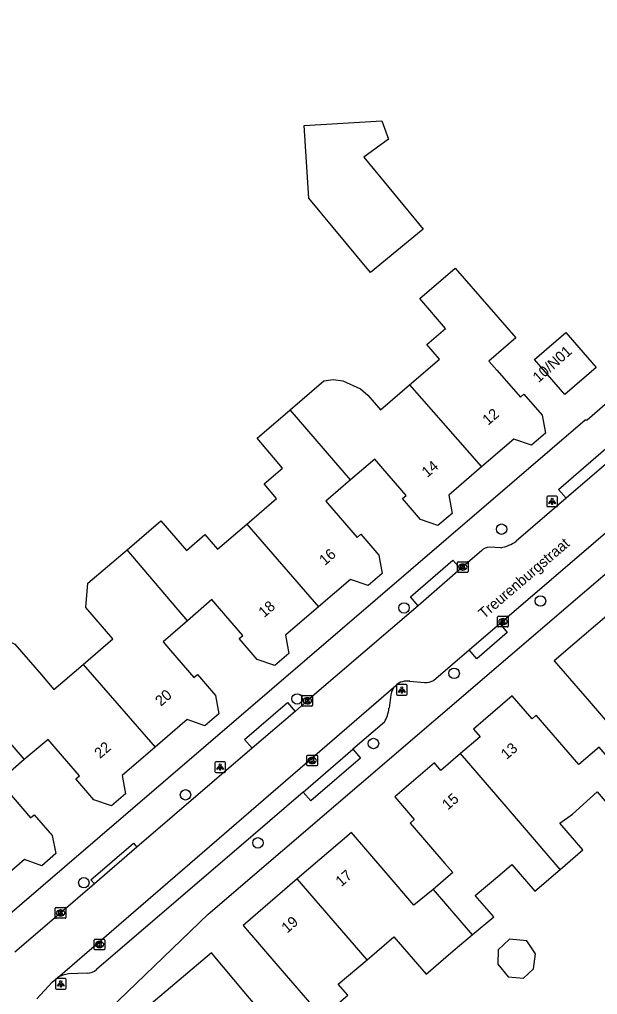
# Model space of a CAD drawing. Extents: x 161772 to 163123, y 383092 to 383917.
# Drawn here: x 162310.8 to 162365, y 383384.3 to 383475.9 of the extents above; entities that cross this region are included whole.
import ezdxf

# ---------------------------------------------------------------- set-up
doc = ezdxf.new("R2010")
doc.units = 0
for name, color, linetype in [('IMGEO_Boom', 7, 'Continuous'), ('IMGEO_Kolk', 7, 'Continuous'), ('IMGEO_Lichtpunt', 7, 'Continuous'), ('IMGEO_Openbare_ruimte_label', 7, 'Continuous'), ('IMGEO_Pand', 7, 'Continuous'), ('IMGEO_Pand_nummerreeks', 7, 'Continuous'), ('IMGEO_Rijbaan_lokaal_open', 7, 'Continuous'), ('IMGEO_Voetpad_open', 7, 'Continuous')]:
    doc.layers.add(name, color=color, linetype=linetype)

msp = doc.modelspace()

# ---------------------------------------------------------------- linework, layer by layer
at = {"layer": 'IMGEO_Boom'}
for centre in [(162356.019, 383428.024), (162359.667, 383421.278), (162346.867, 383420.624), (162351.567, 383414.486), (162336.838, 383412.083), (162344, 383407.897), (162326.365, 383403.078), (162333.163, 383398.565), (162316.831, 383394.826)]:
    msp.add_circle(centre, 0.489, dxfattribs=at)
at = {"layer": 'IMGEO_Kolk'}
for p, q in [((162351.883, 383424.041), (162351.883, 383424.893)), ((162351.958, 383424.967), (162352.81, 383424.967)), ((162352.884, 383424.893), (162352.884, 383424.041)), ((162352.394, 383424.187), (162352.369, 383424.187)), ((162352.371, 383424.747), (162352.396, 383424.747)), ((162352.81, 383423.967), (162351.958, 383423.967)), ((162355.649, 383418.915), (162355.649, 383419.767)), ((162355.724, 383419.841), (162356.576, 383419.841)), ((162356.137, 383419.621), (162356.162, 383419.621)), ((162356.65, 383419.767), (162356.65, 383418.915)), ((162356.576, 383418.841), (162355.724, 383418.841)), ((162356.16, 383419.061), (162356.135, 383419.061)), ((162337.293, 383411.481), (162337.293, 383412.333)), ((162337.368, 383412.407), (162338.22, 383412.407)), ((162337.781, 383412.187), (162337.806, 383412.187)), ((162338.294, 383412.333), (162338.294, 383411.481)), ((162338.22, 383411.407), (162337.368, 383411.407)), ((162337.804, 383411.627), (162337.779, 383411.627)), ((162337.747, 383405.877), (162337.747, 383406.729)), ((162337.822, 383406.803), (162338.674, 383406.803)), ((162338.235, 383406.583), (162338.26, 383406.583)), ((162338.748, 383406.729), (162338.748, 383405.877)), ((162338.674, 383405.803), (162337.822, 383405.803)), ((162338.258, 383406.023), (162338.233, 383406.023)), ((162314.147, 383391.56), (162314.147, 383392.412)), ((162314.222, 383392.486), (162315.074, 383392.486)), ((162314.635, 383392.266), (162314.66, 383392.266)), ((162315.148, 383392.412), (162315.148, 383391.56)), ((162315.074, 383391.486), (162314.222, 383391.486)), ((162314.658, 383391.706), (162314.633, 383391.706)), ((162317.801, 383388.592), (162317.801, 383389.444)), ((162317.876, 383389.518), (162318.728, 383389.518)), ((162318.289, 383389.298), (162318.314, 383389.298)), ((162318.802, 383389.444), (162318.802, 383388.592)), ((162318.728, 383388.518), (162317.876, 383388.518)), ((162318.312, 383388.738), (162318.287, 383388.738))]:
    msp.add_line(p, q, dxfattribs=at)
for points in [[(162351.883, 383424.041), (162351.883, 383424.893)], [(162351.958, 383424.967), (162352.81, 383424.967)], [(162352.884, 383424.893), (162352.884, 383424.041)], [(162352.204, 383424.667), (162352.327, 383424.667), (162352.327, 383424.516), (162352.457, 383424.667), (162352.621, 383424.667), (162352.475, 383424.516), (162352.628, 383424.267), (162352.476, 383424.267), (162352.391, 383424.431), (162352.327, 383424.364), (162352.327, 383424.267), (162352.204, 383424.267), (162352.204, 383424.667)], [(162352.81, 383423.967), (162351.958, 383423.967)], [(162355.649, 383418.915), (162355.649, 383419.767)], [(162355.724, 383419.841), (162356.576, 383419.841)], [(162355.97, 383419.541), (162356.093, 383419.541), (162356.093, 383419.39), (162356.223, 383419.541), (162356.387, 383419.541), (162356.241, 383419.39), (162356.394, 383419.141), (162356.242, 383419.141), (162356.157, 383419.305), (162356.093, 383419.238), (162356.093, 383419.141), (162355.97, 383419.141), (162355.97, 383419.541)], [(162356.65, 383419.767), (162356.65, 383418.915)], [(162356.576, 383418.841), (162355.724, 383418.841)], [(162337.293, 383411.481), (162337.293, 383412.333)], [(162337.368, 383412.407), (162338.22, 383412.407)], [(162337.614, 383412.107), (162337.737, 383412.107), (162337.737, 383411.956), (162337.867, 383412.107), (162338.031, 383412.107), (162337.885, 383411.956), (162338.038, 383411.707), (162337.886, 383411.707), (162337.801, 383411.871), (162337.737, 383411.804), (162337.737, 383411.707), (162337.614, 383411.707), (162337.614, 383412.107)], [(162338.294, 383412.333), (162338.294, 383411.481)], [(162338.22, 383411.407), (162337.368, 383411.407)], [(162337.747, 383405.877), (162337.747, 383406.729)], [(162337.822, 383406.803), (162338.674, 383406.803)], [(162338.748, 383406.729), (162338.748, 383405.877)], [(162338.674, 383405.803), (162337.822, 383405.803)], [(162338.068, 383406.503), (162338.191, 383406.503), (162338.191, 383406.352), (162338.321, 383406.503), (162338.485, 383406.503), (162338.339, 383406.352), (162338.492, 383406.103), (162338.34, 383406.103), (162338.255, 383406.267), (162338.191, 383406.2), (162338.191, 383406.103), (162338.068, 383406.103), (162338.068, 383406.503)], [(162314.147, 383391.56), (162314.147, 383392.412)], [(162314.222, 383392.486), (162315.074, 383392.486)], [(162314.468, 383392.186), (162314.591, 383392.186), (162314.591, 383392.035), (162314.721, 383392.186), (162314.885, 383392.186), (162314.739, 383392.035), (162314.892, 383391.786), (162314.74, 383391.786), (162314.655, 383391.95), (162314.591, 383391.883), (162314.591, 383391.786), (162314.468, 383391.786), (162314.468, 383392.186)], [(162315.148, 383392.412), (162315.148, 383391.56)], [(162315.074, 383391.486), (162314.222, 383391.486)], [(162317.801, 383388.592), (162317.801, 383389.444)], [(162317.876, 383389.518), (162318.728, 383389.518)], [(162318.122, 383389.218), (162318.245, 383389.218), (162318.245, 383389.067), (162318.375, 383389.218), (162318.539, 383389.218), (162318.393, 383389.067), (162318.546, 383388.818), (162318.394, 383388.818), (162318.309, 383388.982), (162318.245, 383388.915), (162318.245, 383388.818), (162318.122, 383388.818), (162318.122, 383389.218)], [(162318.802, 383389.444), (162318.802, 383388.592)], [(162318.728, 383388.518), (162317.876, 383388.518)]]:
    msp.add_lwpolyline(points, dxfattribs=at)
for centre, start, end in [((162351.96, 383424.891), 91.55205, 178.44795), ((162351.96, 383424.891), 91.55205, 178.44795), ((162352.808, 383424.891), 1.55205, 88.44795), ((162352.808, 383424.891), 1.55205, 88.44795), ((162351.96, 383424.043), 181.55205, 268.44795), ((162351.96, 383424.043), 181.55205, 268.44795), ((162352.808, 383424.043), 271.55205, 358.44795), ((162352.808, 383424.043), 271.55205, 358.44795), ((162355.726, 383419.765), 91.55205, 178.44795), ((162355.726, 383419.765), 91.55205, 178.44795), ((162356.574, 383419.765), 1.55205, 88.44795), ((162356.574, 383419.765), 1.55205, 88.44795), ((162355.726, 383418.917), 181.55205, 268.44795), ((162355.726, 383418.917), 181.55205, 268.44795), ((162356.574, 383418.917), 271.55205, 358.44795), ((162356.574, 383418.917), 271.55205, 358.44795), ((162337.37, 383412.331), 91.55205, 178.44795), ((162337.37, 383412.331), 91.55205, 178.44795), ((162338.218, 383412.331), 1.55205, 88.44795), ((162338.218, 383412.331), 1.55205, 88.44795), ((162337.37, 383411.483), 181.55205, 268.44795), ((162337.37, 383411.483), 181.55205, 268.44795), ((162338.218, 383411.483), 271.55205, 358.44795), ((162338.218, 383411.483), 271.55205, 358.44795), ((162337.824, 383406.727), 91.55205, 178.44795), ((162337.824, 383406.727), 91.55205, 178.44795), ((162338.672, 383406.727), 1.55205, 88.44795), ((162338.672, 383406.727), 1.55205, 88.44795), ((162337.824, 383405.879), 181.55205, 268.44795), ((162337.824, 383405.879), 181.55205, 268.44795), ((162338.672, 383405.879), 271.55205, 358.44795), ((162338.672, 383405.879), 271.55205, 358.44795), ((162314.224, 383392.41), 91.55205, 178.44795), ((162314.224, 383392.41), 91.55205, 178.44795), ((162315.072, 383392.41), 1.55205, 88.44795), ((162315.072, 383392.41), 1.55205, 88.44795), ((162314.224, 383391.562), 181.55205, 268.44795), ((162314.224, 383391.562), 181.55205, 268.44795), ((162315.072, 383391.562), 271.55205, 358.44795), ((162315.072, 383391.562), 271.55205, 358.44795), ((162317.878, 383389.442), 91.55205, 178.44795), ((162317.878, 383389.442), 91.55205, 178.44795), ((162318.726, 383389.442), 1.55205, 88.44795), ((162318.726, 383389.442), 1.55205, 88.44795), ((162317.878, 383388.594), 181.55205, 268.44795), ((162317.878, 383388.594), 181.55205, 268.44795), ((162318.726, 383388.594), 271.55205, 358.44795), ((162318.726, 383388.594), 271.55205, 358.44795)]:
    msp.add_arc(centre, 0.0765, start, end, dxfattribs=at)
for centre, major_axis, ratio, start_param, end_param in [((162352.37, 383424.467), (-0.387, 0.002), 0.722429, 4.712389, 7.853982), ((162352.395, 383424.467), (-0.39, 0.002), 0.717154, 1.570796, 4.712389), ((162356.136, 383419.341), (-0.387, 0.002), 0.722429, 4.712389, 7.853982), ((162356.161, 383419.341), (-0.39, 0.002), 0.717154, 1.570796, 4.712389), ((162337.78, 383411.907), (-0.387, 0.002), 0.722429, 4.712389, 7.853982), ((162337.805, 383411.907), (-0.39, 0.002), 0.717154, 1.570796, 4.712389), ((162338.234, 383406.303), (-0.387, 0.002), 0.722429, 4.712389, 7.853982), ((162338.259, 383406.303), (-0.39, 0.002), 0.717154, 1.570796, 4.712389), ((162314.634, 383391.986), (-0.387, 0.002), 0.722429, 4.712389, 7.853982), ((162314.659, 383391.986), (-0.39, 0.002), 0.717154, 1.570796, 4.712389), ((162318.288, 383389.018), (-0.387, 0.002), 0.722429, 4.712389, 7.853982), ((162318.313, 383389.018), (-0.39, 0.002), 0.717154, 1.570796, 4.712389)]:
    msp.add_ellipse(centre, major_axis=major_axis, ratio=ratio, start_param=start_param, end_param=end_param, dxfattribs=at)
at = {"layer": 'IMGEO_Lichtpunt'}
for p, q in [((162360.26, 383431.038), (162360.26, 383430.231)), ((162360.26, 383431.038), (162360.26, 383430.231)), ((162361.162, 383431.133), (162360.354, 383431.133)), ((162361.162, 383431.133), (162360.354, 383431.133)), ((162361.256, 383430.231), (162361.256, 383431.038)), ((162361.256, 383430.231), (162361.256, 383431.038)), ((162360.354, 383430.137), (162361.162, 383430.137)), ((162360.354, 383430.137), (162361.162, 383430.137)), ((162346.167, 383413.327), (162346.167, 383412.52)), ((162346.167, 383413.327), (162346.167, 383412.52)), ((162347.069, 383413.422), (162346.261, 383413.422)), ((162347.069, 383413.422), (162346.261, 383413.422)), ((162347.163, 383412.52), (162347.163, 383413.327)), ((162347.163, 383412.52), (162347.163, 383413.327)), ((162346.261, 383412.426), (162347.069, 383412.426)), ((162346.261, 383412.426), (162347.069, 383412.426)), ((162329.116, 383406.087), (162329.116, 383405.28)), ((162329.116, 383406.087), (162329.116, 383405.28)), ((162330.018, 383406.182), (162329.21, 383406.182)), ((162330.018, 383406.182), (162329.21, 383406.182)), ((162330.112, 383405.28), (162330.112, 383406.087)), ((162330.112, 383405.28), (162330.112, 383406.087)), ((162329.21, 383405.186), (162330.018, 383405.186)), ((162329.21, 383405.186), (162330.018, 383405.186)), ((162314.164, 383385.727), (162314.164, 383384.92)), ((162314.164, 383385.727), (162314.164, 383384.92)), ((162315.066, 383385.822), (162314.258, 383385.822)), ((162315.066, 383385.822), (162314.258, 383385.822)), ((162315.16, 383384.92), (162315.16, 383385.727)), ((162315.16, 383384.92), (162315.16, 383385.727)), ((162314.258, 383384.826), (162315.066, 383384.826)), ((162314.258, 383384.826), (162315.066, 383384.826))]:
    msp.add_line(p, q, dxfattribs=at)
for points in [[(162360.634, 383430.702), (162360.673, 383430.674), (162360.485, 383430.412), (162360.447, 383430.439), (162360.634, 383430.702)], [(162360.736, 383430.654), (162360.783, 383430.654), (162360.783, 383430.332), (162360.736, 383430.332), (162360.736, 383430.654)], [(162360.846, 383430.674), (162360.884, 383430.701), (162361.071, 383430.439), (162361.032, 383430.411), (162360.846, 383430.674)], [(162346.541, 383412.991), (162346.58, 383412.963), (162346.392, 383412.701), (162346.354, 383412.728), (162346.541, 383412.991)], [(162346.753, 383412.963), (162346.791, 383412.99), (162346.978, 383412.728), (162346.939, 383412.7), (162346.753, 383412.963)], [(162346.643, 383412.943), (162346.69, 383412.943), (162346.69, 383412.621), (162346.643, 383412.621), (162346.643, 383412.943)], [(162329.49, 383405.751), (162329.529, 383405.723), (162329.341, 383405.461), (162329.303, 383405.488), (162329.49, 383405.751)], [(162329.592, 383405.703), (162329.639, 383405.703), (162329.639, 383405.381), (162329.592, 383405.381), (162329.592, 383405.703)], [(162329.702, 383405.723), (162329.74, 383405.75), (162329.927, 383405.488), (162329.888, 383405.46), (162329.702, 383405.723)], [(162314.538, 383385.391), (162314.577, 383385.363), (162314.389, 383385.101), (162314.351, 383385.128), (162314.538, 383385.391)], [(162314.64, 383385.343), (162314.687, 383385.343), (162314.687, 383385.021), (162314.64, 383385.021), (162314.64, 383385.343)], [(162314.75, 383385.363), (162314.788, 383385.39), (162314.975, 383385.128), (162314.936, 383385.1), (162314.75, 383385.363)]]:
    msp.add_lwpolyline(points, dxfattribs=at)
for centre in [(162360.759, 383430.836), (162346.666, 383413.125), (162329.615, 383405.885), (162314.663, 383385.525)]:
    msp.add_circle(centre, 0.0994, dxfattribs=at)
for centre, start, end in [((162360.354, 383431.038), 90, 180), ((162360.354, 383431.038), 90, 180), ((162361.162, 383431.038), 0, 90), ((162361.162, 383431.038), 0, 90), ((162360.354, 383430.231), 180, 270), ((162360.354, 383430.231), 180, 270), ((162361.162, 383430.231), 270, 0), ((162361.162, 383430.231), 270, 360), ((162346.261, 383413.327), 90, 180), ((162346.261, 383413.327), 90, 180), ((162347.069, 383413.327), 0, 90), ((162347.069, 383413.327), 0, 90), ((162346.261, 383412.52), 180, 270), ((162346.261, 383412.52), 180, 270), ((162347.069, 383412.52), 270, 0), ((162347.069, 383412.52), 270, 360), ((162329.21, 383406.087), 90, 180), ((162329.21, 383406.087), 90, 180), ((162330.018, 383406.087), 0, 90), ((162330.018, 383406.087), 0, 90), ((162329.21, 383405.28), 180, 270), ((162329.21, 383405.28), 180, 270), ((162330.018, 383405.28), 270, 0), ((162330.018, 383405.28), 270, 360), ((162314.258, 383385.727), 90, 180), ((162314.258, 383385.727), 90, 180), ((162315.066, 383385.727), 0, 90), ((162315.066, 383385.727), 0, 90), ((162314.258, 383384.92), 180, 270), ((162314.258, 383384.92), 180, 270), ((162315.066, 383384.92), 270, 0), ((162315.066, 383384.92), 270, 360)]:
    msp.add_arc(centre, 0.0946, start, end, dxfattribs=at)
at = {"layer": 'IMGEO_Pand'}
for points in [[(162337.944, 383459.113), (162337.51, 383465.915), (162344.786, 383466.38), (162345.415, 383464.659), (162343.108, 383462.947), (162348.664, 383456.206), (162343.707, 383452.121), (162337.944, 383459.113)], [(162347.378, 383441.578), (162350.184, 383443.987), (162349.007, 383445.36), (162350.751, 383446.857), (162348.336, 383449.67), (162351.68, 383452.54), (162354.828, 383448.901), (162357.356, 383445.979), (162354.833, 383443.811), (162355.583, 383442.944), (162357.779, 383440.405), (162358.12, 383440.7), (162359.82, 383438.73), (162360.14, 383437.04), (162358.821, 383435.906), (162357.17, 383436.479), (162354.134, 383433.87)], [(162362.059, 383446.487), (162364.897, 383443.194), (162361.952, 383440.655), (162359.114, 383443.948), (162362.059, 383446.487)], [(162336.181, 383439.232), (162339.344, 383441.948), (162340.234, 383442.082), (162341.123, 383441.94), (162342.79, 383441.194), (162343.473, 383440.608), (162344.651, 383439.236), (162347.378, 383441.578)], [(162347.378, 383441.578), (162354.134, 383433.87)], [(162332.106, 383428.494), (162334.909, 383430.9), (162333.739, 383432.265), (162335.482, 383433.762), (162333.076, 383436.566), (162336.181, 383439.232)], [(162341.859, 383432.656), (162336.181, 383439.232)], [(162354.134, 383433.87), (162351.057, 383431.225), (162351.374, 383429.505), (162350.054, 383428.371), (162348.403, 383428.943), (162346.715, 383430.907), (162347.053, 383431.198), (162344.881, 383433.724), (162344.123, 383434.605), (162341.859, 383432.656)], [(162341.859, 383432.656), (162339.536, 383430.661), (162340.292, 383429.781), (162342.464, 383427.253), (162342.802, 383427.544), (162344.49, 383425.58), (162344.807, 383423.86), (162343.495, 383422.732), (162341.843, 383423.305), (162338.836, 383420.72)], [(162320.879, 383426.094), (162324.045, 383428.812), (162326.453, 383426.009), (162328.196, 383427.507), (162329.367, 383426.143), (162332.106, 383428.494)], [(162332.106, 383428.494), (162338.836, 383420.72)], [(162316.774, 383415.329), (162319.559, 383417.72), (162317.029, 383420.667), (162317.202, 383422.937), (162320.879, 383426.094)], [(162326.569, 383419.427), (162320.879, 383426.094)], [(162338.836, 383420.72), (162335.746, 383418.064), (162336.063, 383416.344), (162334.743, 383415.21), (162333.092, 383415.782), (162331.404, 383417.746), (162331.743, 383418.037), (162329.566, 383420.569), (162328.848, 383421.404), (162326.569, 383419.427)], [(162367.085, 383420.281), (162366.77, 383420.648), (162360.966, 383415.659), (162364.225, 383411.867), (162369.037, 383406.269), (162371.592, 383408.465), (162371.402, 383408.686), (162374.651, 383411.479), (162373.077, 383413.31)], [(162326.569, 383419.427), (162324.259, 383417.443), (162324.968, 383416.618), (162327.144, 383414.085), (162327.483, 383414.376), (162329.171, 383412.412), (162329.488, 383410.693), (162328.176, 383409.565), (162326.525, 383410.137), (162323.524, 383407.558)], [(162301.583, 383417.557), (162302.872, 383418.157), (162303.997, 383418.29), (162304.923, 383418.389), (162305.948, 383418.356), (162307.205, 383418.257), (162308.098, 383418.158), (162309.189, 383417.795), (162310.359, 383417.239), (162312.854, 383414.333), (162314.025, 383412.969), (162316.774, 383415.329)], [(162301.583, 383417.557), (162305.549, 383412.957), (162311.221, 383406.379)], [(162316.774, 383415.329), (162323.524, 383407.558)], [(162369.186, 383402.875), (162368.432, 383403.752), (162365.173, 383407.544), (162363.276, 383405.914), (162359.275, 383410.57), (162358.874, 383410.226), (162357.022, 383412.381), (162353.38, 383409.25), (162353.999, 383408.53), (162352.164, 383406.953)], [(162323.524, 383407.558), (162320.42, 383404.89), (162320.737, 383403.17), (162319.417, 383402.036), (162317.766, 383402.608), (162316.078, 383404.572), (162316.416, 383404.863), (162314.244, 383407.389), (162313.48, 383408.277), (162311.221, 383406.379)], [(162352.164, 383406.953), (162350.329, 383405.376), (162349.715, 383406.091), (162345.992, 383402.891), (162347.829, 383400.753), (162347.451, 383400.429), (162350.71, 383396.637), (162351.458, 383395.784), (162349.608, 383394.173)], [(162361.512, 383396.079), (162357.411, 383400.85), (162352.164, 383406.953)], [(162311.221, 383406.379), (162308.871, 383404.359), (162309.655, 383403.446), (162311.827, 383400.918), (162312.165, 383401.209), (162313.853, 383399.245), (162314.21, 383397.56), (162312.88, 383396.42), (162311.27, 383396.99), (162307.685, 383393.934), (162306.117, 383395.743), (162305.959, 383395.605), (162304.191, 383397.643), (162304.584, 383397.984), (162301.103, 383402.001), (162303.996, 383404.482), (162302.83, 383405.844)], [(162361.512, 383396.079), (162363.629, 383397.898), (162361.469, 383400.412), (162362.669, 383401.266), (162364.978, 383403.346), (162366.999, 383400.996), (162368.847, 383402.584)], [(162349.608, 383394.173), (162347.792, 383392.712), (162345.185, 383395.746), (162341.926, 383399.538), (162336.855, 383395.18)], [(162353.271, 383389.915), (162355.289, 383391.608), (162353.543, 383393.631), (162355.861, 383395.576), (162356.985, 383396.542), (162359.137, 383394.038), (162361.512, 383396.079)], [(162336.855, 383395.18), (162331.784, 383390.821), (162335.043, 383387.029), (162339.19, 383382.205), (162341.581, 383384.26), (162340.698, 383385.288), (162343.396, 383387.575)], [(162343.396, 383387.575), (162336.855, 383395.18)], [(162349.608, 383394.173), (162353.271, 383389.915)], [(162343.396, 383387.575), (162345.922, 383389.746), (162348.943, 383386.231), (162351.485, 383388.416), (162353.271, 383389.915)], [(162355.694, 383388.523), (162355.681, 383387.16), (162356.652, 383386.001), (162358.072, 383385.875), (162359.002, 383386.737), (162359.2, 383388.154), (162358.392, 383389.372), (162356.765, 383389.517), (162355.694, 383388.523)], [(162341.577, 383376.087), (162340.862, 383376.934), (162338.417, 383374.869), (162335.449, 383378.383), (162336.426, 383379.208), (162332.039, 383384.404), (162328.813, 383388.224), (162322.745, 383383.101), (162322.628, 383381.723), (162328.305, 383375.965), (162337.232, 383366.912), (162341.1, 383370.082), (162344.379, 383372.77)]]:
    msp.add_lwpolyline(points, dxfattribs=at)
at = {"layer": 'IMGEO_Rijbaan_lokaal_open'}
for points in [[(162367.465, 383435.568), (162366.057, 383434.353), (162362.084, 383430.922)], [(162355.841, 383419.153), (162373.852, 383434.622)], [(162362.084, 383430.922), (162357.385, 383426.894)], [(162354.163, 383426.013), (162352.175, 383424.284)], [(162355.953, 383426.28), (162354.845, 383426.319)], [(162352.175, 383424.284), (162348.197, 383420.829)], [(162348.197, 383420.829), (162337.817, 383411.925), (162336.645, 383410.915)], [(162352.979, 383416.695), (162355.841, 383419.153)], [(162349.619, 383413.809), (162352.979, 383416.695)], [(162314.36, 383385.9), (162346.097, 383413.353)], [(162347.414, 383413.741), (162348.792, 383413.625)], [(162336.645, 383410.915), (162332.617, 383407.444)], [(162332.617, 383407.444), (162321.815, 383398.151)], [(162321.815, 383398.151), (162317.816, 383394.703)], [(162317.816, 383394.703), (162314.712, 383392.04), (162310.37, 383388.302)], [(162312.426, 383383.912), (162313.87, 383385.476), (162314.36, 383385.9)]]:
    msp.add_lwpolyline(points, dxfattribs=at)
for centre, radius, start, end in [((162355.211, 383429.987), 3.78, 281.31492, 305.10157), ((162354.851, 383425.393), 0.926, 90.35642, 137.97325), ((162347.147, 383412.216), 1.548, 80.08382, 132.74707), ((162348.928, 383414.963), 1.345, 264.18627, 300.90069)]:
    msp.add_arc(centre, radius, start, end, dxfattribs=at)
at = {"layer": 'IMGEO_Voetpad_open'}
for points in [[(162318.405, 383382.124), (162328.478, 383391.862), (162399.336, 383452.584), (162400.868, 383453.897), (162424.669, 383474.563), (162425.429, 383475.046), (162426.801, 383475.456), (162439.546, 383475.883)], [(162308.762, 383390.978), (162315.013, 383396.326), (162363.856, 383438.295), (162364.058, 383438.278), (162367.39, 383441.216)], [(162362.084, 383430.922), (162361.363, 383431.752), (162366.746, 383436.401), (162367.465, 383435.568)], [(162348.197, 383420.829), (162347.479, 383421.662), (162351.457, 383425.117), (162352.175, 383424.284)], [(162355.841, 383419.153), (162356.558, 383418.319), (162353.696, 383415.861), (162352.979, 383416.695)], [(162345.617, 383412.459), (162345.458, 383411.207)], [(162332.617, 383407.444), (162331.898, 383408.277), (162335.926, 383411.748), (162336.645, 383410.915)], [(162345.027, 383409.895), (162342.077, 383407.35)], [(162342.077, 383407.35), (162342.794, 383406.516), (162338.136, 383402.497), (162337.419, 383403.331)], [(162337.419, 383403.331), (162342.077, 383407.35)], [(162337.419, 383403.331), (162332.718, 383399.276), (162318.003, 383386.664)], [(162317.816, 383394.703), (162317.49, 383395.081), (162321.489, 383398.529), (162321.815, 383398.151)], [(162317.153, 383386.316), (162315.404, 383386.259)]]:
    msp.add_lwpolyline(points, dxfattribs=at)
for centre, radius, start, end in [((162347.154, 383412.21), 1.557, 132.74664, 170.78952), ((162342.154, 383411.566), 3.323, 329.82245, 353.80622), ((162317.1, 383387.657), 1.342, 272.25566, 312.27388), ((162315.601, 383383.99), 2.278, 94.9513, 123.00178)]:
    msp.add_arc(centre, radius, start, end, dxfattribs=at)

# ---------------------------------------------------------------- texts
at = {"layer": 'IMGEO_Openbare_ruimte_label'}
msp.add_text('Treurenburgstraat', height=1, rotation=40.70074, dxfattribs=at).set_placement((162354.375, 383419.555))
at = {"layer": 'IMGEO_Pand_nummerreeks'}
for s, rotation, p in [('10/N01', 41.66908, (162359.484, 383441.728)), ('12', 40.68, (162354.752, 383437.725)), ('14', 40.68, (162349.053, 383432.826)), ('16', 40.68, (162339.44, 383424.563)), ('18', 40.68, (162333.743, 383419.666)), ('20', 40.68, (162324.053, 383411.335)), ('22', 40.68, (162318.345, 383406.43)), ('13', 40.68573, (162356.484, 383406.34)), ('15', 40.66281, (162350.966, 383401.597)), ('17', 40.6789, (162340.971, 383394.392)), ('19', 40.68, (162335.9, 383390.034))]:
    msp.add_text(s, height=1, rotation=rotation, dxfattribs=at).set_placement(p)

doc.saveas('drawing.dxf')
